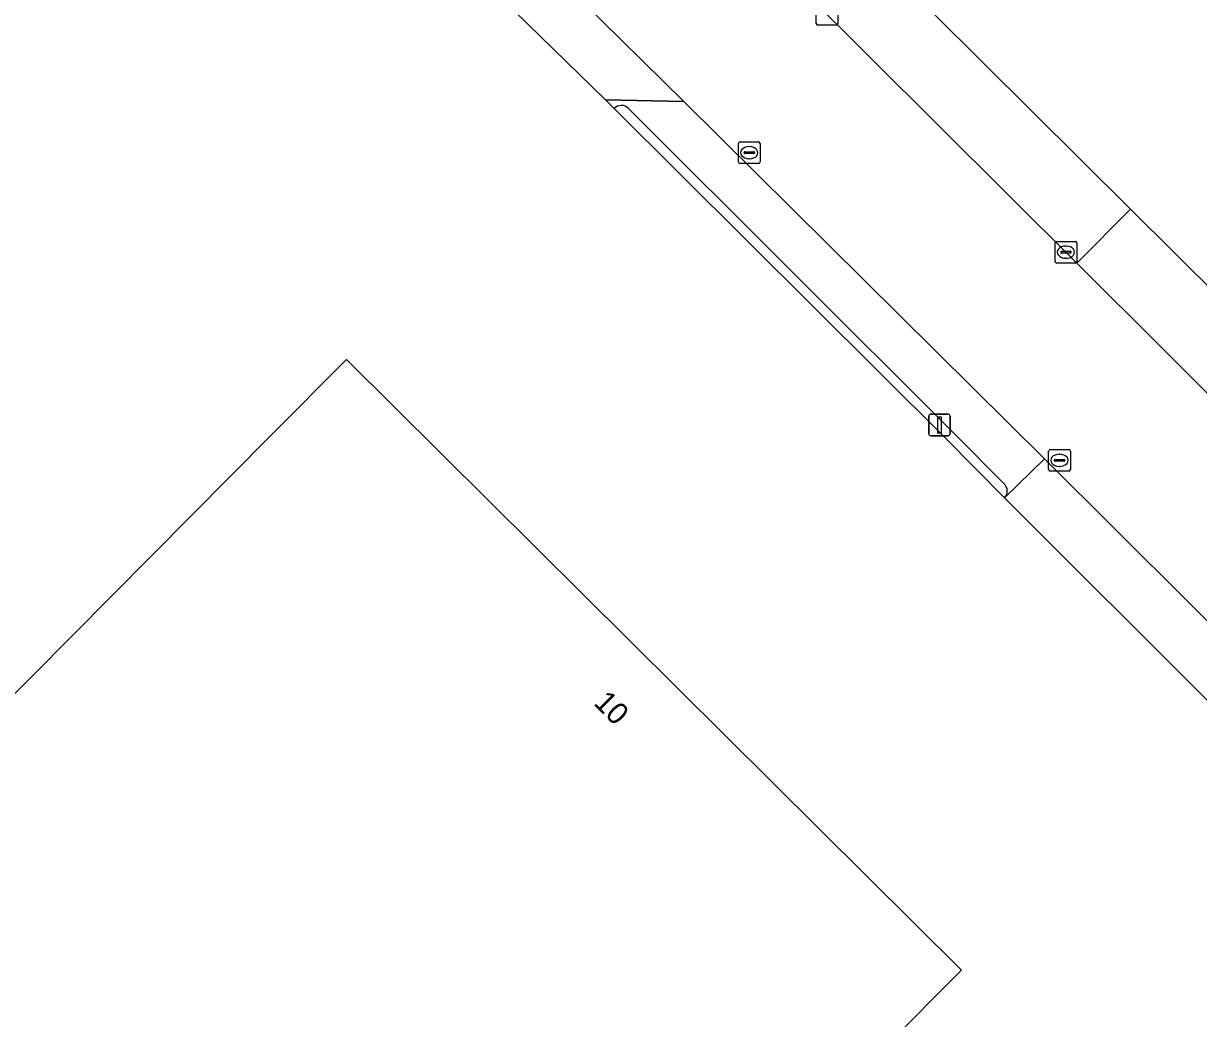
# Model space of a CAD drawing. Extents: x 155018 to 156648, y 383979 to 385733.
# Drawn here: x 155554.6 to 155608.8, y 385398.7 to 385444.6 of the extents above; entities that cross this region are included whole.
import ezdxf

# ---------------------------------------------------------------- set-up
doc = ezdxf.new("R2010")
doc.units = 0
for name, color, linetype in [('IMGEO_Erf', 7, 'Continuous'), ('IMGEO_Kolk', 7, 'Continuous'), ('IMGEO_Lichtmast', 7, 'Continuous'), ('IMGEO_Pand', 7, 'Continuous'), ('IMGEO_Pand_nummerreeks', 7, 'Continuous'), ('IMGEO_Parkeervlak_open', 7, 'Continuous'), ('IMGEO_Rijbaan_lokaal_gesloten', 7, 'Continuous'), ('IMGEO_Rijbaan_lokaal_open', 7, 'Continuous'), ('IMGEO_Voetpad_open', 7, 'Continuous')]:
    doc.layers.add(name, color=color, linetype=linetype)

msp = doc.modelspace()

# ---------------------------------------------------------------- linework, layer by layer
at = {"layer": 'IMGEO_Erf'}
for points in [[(155576.236, 385465.344), (155585.459, 385456.178), (155589.729, 385451.936), (155605.692, 385436.071), (155611.873, 385429.93), (155613.711, 385428.103), (155621.131, 385420.729), (155649.479, 385392.559), (155690.84, 385351.455), (155696.184, 385346.145), (155724.68, 385317.827), (155726.139, 385316.671)], [(155662.029, 385360.936), (155658.977, 385363.963), (155649.783, 385373.08), (155647.818, 385375.029), (155643.6, 385379.33), (155642.136, 385380.784), (155609.569, 385413.073), (155599.874, 385422.748), (155597.141, 385425.499), (155581.85, 385440.722), (155581.441, 385441.13), (155575.427, 385447.004), (155567.64, 385454.776), (155566.591, 385455.924), (155565.506, 385457.003)]]:
    msp.add_lwpolyline(points, dxfattribs=at)
msp.add_lwpolyline([(155530.56, 385389.948), (155541.514, 385400.976), (155544.102, 385403.582), (155547.648, 385407.151), (155565.967, 385425.596), (155569.49, 385429.143), (155597.881, 385400.951), (155594.358, 385397.404), (155558.944, 385361.753)], close=True, dxfattribs=at)
at = {"layer": 'IMGEO_Kolk'}
for p, q in [((155591.177, 385444.648), (155591.177, 385445.5)), ((155592.178, 385445.5), (155592.178, 385444.648)), ((155592.104, 385444.574), (155591.252, 385444.574)), ((155587.583, 385438.257), (155587.583, 385439.109)), ((155587.658, 385439.183), (155588.51, 385439.183)), ((155587.885, 385438.726), (155588.283, 385438.726)), ((155588.071, 385438.963), (155588.096, 385438.963)), ((155588.584, 385439.109), (155588.584, 385438.257)), ((155588.51, 385438.183), (155587.658, 385438.183)), ((155587.842, 385438.677), (155587.842, 385438.689)), ((155588.28, 385438.64), (155587.882, 385438.64)), ((155588.094, 385438.403), (155588.069, 385438.403)), ((155588.326, 385438.689), (155588.326, 385438.677)), ((155602.205, 385433.665), (155602.205, 385434.517)), ((155602.28, 385434.591), (155603.132, 385434.591)), ((155602.693, 385434.371), (155602.718, 385434.371)), ((155603.206, 385434.517), (155603.206, 385433.665)), ((155602.464, 385434.085), (155602.464, 385434.097)), ((155602.902, 385434.048), (155602.504, 385434.048)), ((155602.507, 385434.134), (155602.905, 385434.134)), ((155602.716, 385433.811), (155602.691, 385433.811)), ((155602.948, 385434.097), (155602.948, 385434.085)), ((155603.132, 385433.591), (155602.28, 385433.591)), ((155601.909, 385424.057), (155601.909, 385424.909)), ((155601.984, 385424.983), (155602.836, 385424.983)), ((155602.397, 385424.763), (155602.422, 385424.763)), ((155602.91, 385424.909), (155602.91, 385424.057)), ((155602.168, 385424.477), (155602.168, 385424.489)), ((155602.606, 385424.44), (155602.208, 385424.44)), ((155602.211, 385424.526), (155602.609, 385424.526)), ((155602.42, 385424.203), (155602.395, 385424.203)), ((155602.652, 385424.489), (155602.652, 385424.477)), ((155602.836, 385423.983), (155601.984, 385423.983))]:
    msp.add_line(p, q, dxfattribs=at)
for points in [[(155591.177, 385444.648), (155591.177, 385445.5)], [(155592.178, 385445.5), (155592.178, 385444.648)], [(155592.104, 385444.574), (155591.252, 385444.574)], [(155587.583, 385438.257), (155587.583, 385439.109)], [(155587.658, 385439.183), (155588.51, 385439.183)], [(155588.584, 385439.109), (155588.584, 385438.257)], [(155588.51, 385438.183), (155587.658, 385438.183)], [(155602.205, 385433.665), (155602.205, 385434.517)], [(155602.28, 385434.591), (155603.132, 385434.591)], [(155603.206, 385434.517), (155603.206, 385433.665)], [(155603.132, 385433.591), (155602.28, 385433.591)], [(155601.909, 385424.057), (155601.909, 385424.909)], [(155601.984, 385424.983), (155602.836, 385424.983)], [(155602.91, 385424.909), (155602.91, 385424.057)], [(155602.836, 385423.983), (155601.984, 385423.983)]]:
    msp.add_lwpolyline(points, dxfattribs=at)
for centre, radius, start, end in [((155591.254, 385444.65), 0.0765, 181.552, 268.448), ((155591.254, 385444.65), 0.0765, 181.552, 268.448), ((155592.102, 385444.65), 0.0765, 271.552, 358.448), ((155592.102, 385444.65), 0.0765, 271.552, 358.448), ((155587.66, 385439.107), 0.0765, 91.552, 178.448), ((155587.66, 385439.107), 0.0765, 91.552, 178.448), ((155587.882, 385438.686), 0.0403, 85.8775, 175.7526), ((155588.287, 385438.688), 0.0386, 1.7309, 96.639), ((155588.508, 385439.107), 0.0765, 1.552, 88.448), ((155588.508, 385439.107), 0.0765, 1.552, 88.448), ((155587.66, 385438.259), 0.0765, 181.552, 268.448), ((155587.66, 385438.259), 0.0765, 181.552, 268.448), ((155587.879, 385438.676), 0.0366, 178.938, 274.7102), ((155588.283, 385438.683), 0.043, 264.8664, 352.4533), ((155588.508, 385438.259), 0.0765, 271.552, 358.448), ((155588.508, 385438.259), 0.0765, 271.552, 358.448), ((155602.282, 385434.515), 0.0765, 91.552, 178.448), ((155602.282, 385434.515), 0.0765, 91.552, 178.448), ((155603.13, 385434.515), 0.0765, 1.552, 88.448), ((155603.13, 385434.515), 0.0765, 1.552, 88.448), ((155602.504, 385434.094), 0.0403, 85.8775, 175.7526), ((155602.501, 385434.084), 0.0366, 178.938, 274.7102), ((155602.905, 385434.091), 0.043, 264.8664, 352.4533), ((155602.909, 385434.096), 0.0386, 1.7309, 96.639), ((155602.282, 385433.667), 0.0765, 181.552, 268.448), ((155602.282, 385433.667), 0.0765, 181.552, 268.448), ((155603.13, 385433.667), 0.0765, 271.552, 358.448), ((155603.13, 385433.667), 0.0765, 271.552, 358.448), ((155601.986, 385424.907), 0.0765, 91.552, 178.448), ((155601.986, 385424.907), 0.0765, 91.552, 178.448), ((155602.834, 385424.907), 0.0765, 1.552, 88.448), ((155602.834, 385424.907), 0.0765, 1.552, 88.448), ((155601.986, 385424.059), 0.0765, 181.552, 268.448), ((155601.986, 385424.059), 0.0765, 181.552, 268.448), ((155602.208, 385424.486), 0.0403, 85.8775, 175.7526), ((155602.205, 385424.476), 0.0366, 178.938, 274.7102), ((155602.609, 385424.483), 0.043, 264.8664, 352.4533), ((155602.613, 385424.488), 0.0386, 1.7309, 96.639), ((155602.834, 385424.059), 0.0765, 271.552, 358.448), ((155602.834, 385424.059), 0.0765, 271.552, 358.448)]:
    msp.add_arc(centre, radius, start, end, dxfattribs=at)
for centre, major_axis, ratio, start_param, end_param in [((155588.07, 385438.683), (-0.387, 0.002), 0.722429, 4.712389, 7.853982), ((155588.095, 385438.683), (-0.39, 0.002), 0.717154, 1.570796, 4.712389), ((155602.692, 385434.091), (-0.387, 0.002), 0.722429, 4.712389, 7.853982), ((155602.717, 385434.091), (-0.39, 0.002), 0.717154, 1.570796, 4.712389), ((155602.396, 385424.483), (-0.387, 0.002), 0.722429, 4.712389, 7.853982), ((155602.421, 385424.483), (-0.39, 0.002), 0.717154, 1.570796, 4.712389)]:
    msp.add_ellipse(centre, major_axis=major_axis, ratio=ratio, start_param=start_param, end_param=end_param, dxfattribs=at)
at = {"layer": 'IMGEO_Lichtmast'}
for p, q in [((155596.37, 385425.714), (155596.37, 385426.514)), ((155596.37, 385426.514), (155596.37, 385425.714)), ((155596.47, 385426.614), (155597.26, 385426.614)), ((155597.26, 385426.614), (155596.47, 385426.614)), ((155597.36, 385426.514), (155597.36, 385425.714)), ((155597.36, 385425.714), (155597.36, 385426.514)), ((155597.26, 385425.614), (155596.47, 385425.614)), ((155596.47, 385425.614), (155597.26, 385425.614))]:
    msp.add_line(p, q, dxfattribs=at)
msp.add_lwpolyline([(155596.79, 385426.489), (155596.94, 385426.489), (155596.94, 385425.739), (155596.79, 385425.739), (155596.79, 385426.489)], dxfattribs=at)
for centre, start, end in [((155596.47, 385426.514), 90, 180), ((155596.47, 385426.514), 90, 180), ((155597.26, 385426.514), 0, 90), ((155597.26, 385426.514), 360, 90), ((155596.47, 385425.714), 180, 270), ((155596.47, 385425.714), 180, 270), ((155597.26, 385425.714), 270, 0), ((155597.26, 385425.714), 270, 0)]:
    msp.add_arc(centre, 0.1, start, end, dxfattribs=at)
at = {"layer": 'IMGEO_Pand'}
msp.add_lwpolyline([(155569.49, 385429.143), (155565.967, 385425.596), (155547.648, 385407.151), (155544.102, 385403.582), (155541.514, 385400.976), (155530.56, 385389.948), (155558.944, 385361.753), (155594.358, 385397.404), (155597.881, 385400.951)], close=True, dxfattribs=at)
at = {"layer": 'IMGEO_Parkeervlak_open'}
for points in [[(155585.056, 385441.044), (155581.441, 385441.13), (155581.85, 385440.722)], [(155599.874, 385422.748), (155601.715, 385424.55), (155585.056, 385441.044)], [(155582.508, 385440.726), (155597.556, 385425.709), (155599.843, 385423.412)]]:
    msp.add_lwpolyline(points, dxfattribs=at)
for centre, radius, start, end in [((155582.181, 385440.407), 0.457, 44.2454, 136.4512), ((155599.537, 385423.065), 0.463, 316.7915, 48.5545)]:
    msp.add_arc(centre, radius, start, end, dxfattribs=at)
at = {"layer": 'IMGEO_Rijbaan_lokaal_gesloten'}
msp.add_lwpolyline([(155693.677, 385343.65), (155688.313, 385348.934), (155646.977, 385390.046), (155618.655, 385418.215), (155611.263, 385425.568), (155603.209, 385433.589), (155587.265, 385449.466), (155583.014, 385453.7), (155580.723, 385455.982), (155575.477, 385450.495), (155585.056, 385441.044), (155601.715, 385424.55), (155611.734, 385414.582), (155642.474, 385383.998), (155652.068, 385374.401), (155652.264, 385374.268), (155660.796, 385365.788), (155663.856, 385362.746), (155715.337, 385311.513)], dxfattribs=at)
at = {"layer": 'IMGEO_Rijbaan_lokaal_open'}
msp.add_lwpolyline([(155575.427, 385447.004), (155581.441, 385441.13), (155585.056, 385441.044), (155575.477, 385450.495)], dxfattribs=at)
for points in [[(155605.692, 385436.071), (155603.209, 385433.589), (155611.263, 385425.568), (155613.711, 385428.103), (155611.873, 385429.93)], [(155601.715, 385424.55), (155599.874, 385422.748), (155609.569, 385413.073), (155609.897, 385413.155), (155610.197, 385413), (155611.734, 385414.582)]]:
    msp.add_lwpolyline(points, close=True, dxfattribs=at)
at = {"layer": 'IMGEO_Voetpad_open'}
msp.add_lwpolyline([(155587.265, 385449.466), (155603.209, 385433.589), (155605.692, 385436.071), (155589.729, 385451.936)], close=True, dxfattribs=at)
for points in [[(155581.85, 385440.722), (155597.141, 385425.499), (155599.874, 385422.748)], [(155599.843, 385423.412), (155597.556, 385425.709), (155582.508, 385440.726)]]:
    msp.add_lwpolyline(points, dxfattribs=at)
for centre, radius, start, end in [((155582.181, 385440.407), 0.457, 44.2454, 136.4512), ((155599.537, 385423.065), 0.463, 316.7915, 48.5545)]:
    msp.add_arc(centre, radius, start, end, dxfattribs=at)

# ---------------------------------------------------------------- texts
at = {"layer": 'IMGEO_Pand_nummerreeks'}
msp.add_text('10', height=1, rotation=315.2004, dxfattribs=at).set_placement((155580.854, 385413.235))

doc.saveas('drawing.dxf')
